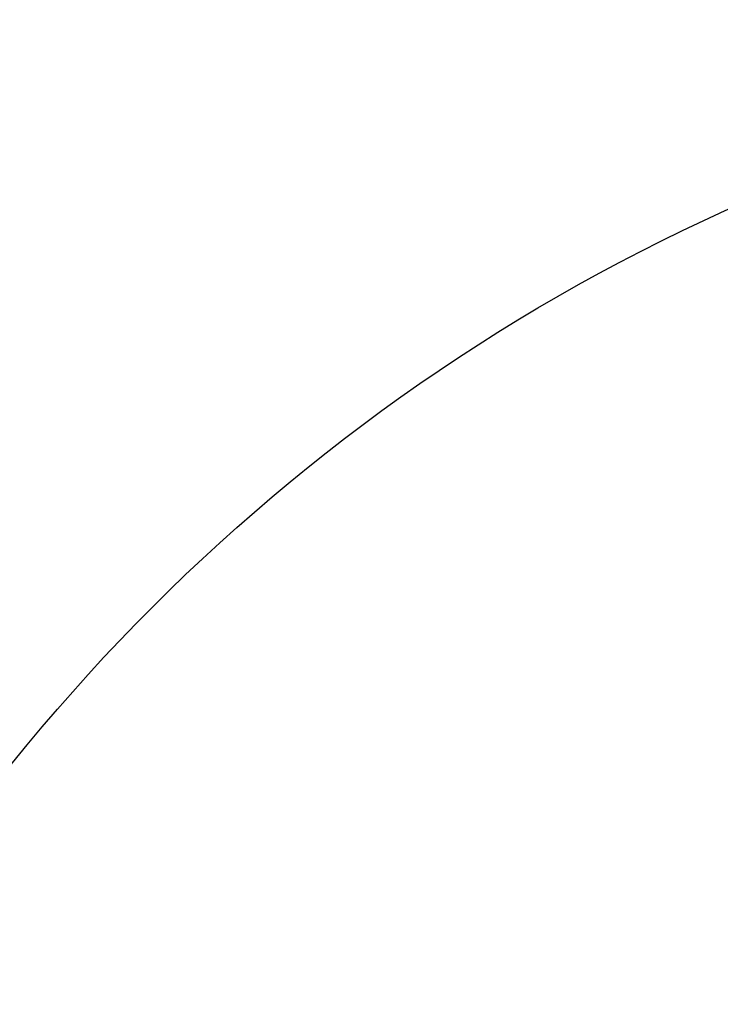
# Model space of a CAD drawing. Header units: millimetres. Extents: x 0 to 297, y 0 to 210.
# Tile 311 of 438: x 238.74 to 240.02, y 156.62 to 158.43. Entities that reach past the tile are written whole.
import ezdxf

# ---------------------------------------------------------------- set-up
doc = ezdxf.new("R2010")
doc.units = ezdxf.units.MM
doc.header["$LTSCALE"] = 16.335
doc.layers.get('0').update_dxf_attribs({"linetype": 'CONTINUOUS'})
doc.layers.add('AXES_REF', color=7, linetype='CONTINUOUS')

msp = doc.modelspace()

# ---------------------------------------------------------------- linework, layer by layer
at = {"color": 7, "linetype": 'Continuous'}
for radius in [5.8175, 5.817, 5.7797]:
    msp.add_circle((241.4979, 154.834), radius, dxfattribs=at)
msp.add_arc((241.4979, 154.834), 5.76, 278.27713, 261.72287, dxfattribs=at)
at = {"layer": 'AXES_REF', "color": 9, "linetype": 'Continuous'}
msp.add_circle((241.4979, 154.834), 3.5571, dxfattribs=at)
at = {"layer": 'AXES_REF', "color": 7, "linetype": 'Continuous'}
msp.add_arc((241.4979, 154.834), 5.892, 113.08267, 66.91733, dxfattribs=at)
at = {"layer": 'AXES_REF', "color": 9, "linetype": 'Continuous'}
msp.add_arc((241.4979, 154.834), 5.3067, 94.4118, 85.5882, dxfattribs=at)

doc.saveas('drawing.dxf')
